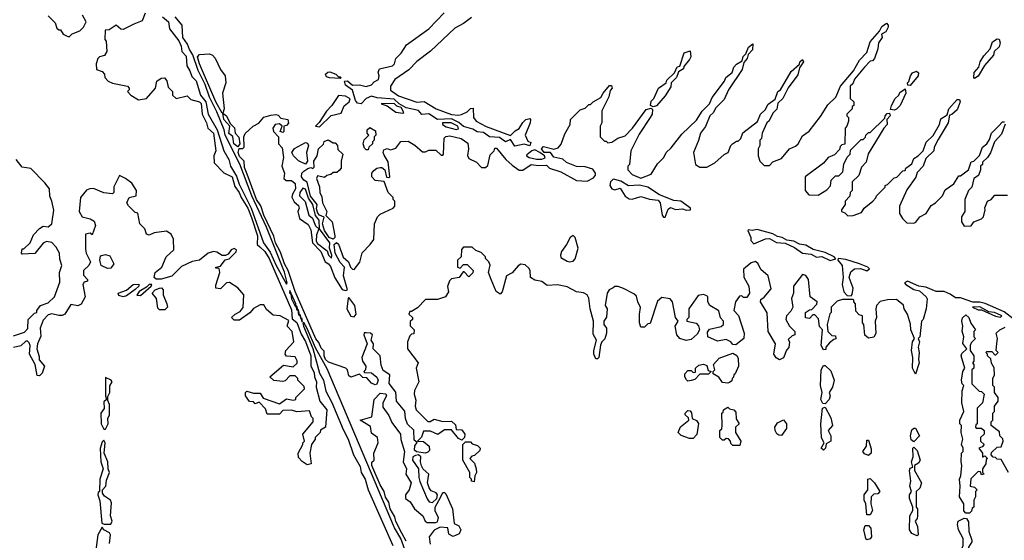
# Model space of a CAD drawing. Extents: x 2769579 to 2883812, y 684207 to 828660.
# Tile 361 of 505: x 2825010 to 2830676, y 772894 to 775888. Entities that reach past the tile are written whole.
import ezdxf

# ---------------------------------------------------------------- set-up
doc = ezdxf.new("R2010")
doc.units = 0

msp = doc.modelspace()

# ---------------------------------------------------------------- linework, layer by layer
at = {"layer": '0CON02XD'}
for points in [[(2825175, 775910), (2825215, 775870), (2825225, 775840), (2825235, 775830), (2825245, 775830), (2825260, 775805), (2825283, 775793), (2825295, 775790), (2825313, 775807), (2825356.4, 775823.6), (2825377.5, 775845), (2825392.5, 775875), (2825372.5, 775915)], [(2825732.5, 775925), (2825715, 775882.5), (2825666.7, 775863.3), (2825605, 775832.5), (2825593, 775833), (2825565, 775857.5), (2825525, 775830), (2825501.7, 775828.3), (2825500, 775775), (2825507.5, 775765), (2825512.5, 775705), (2825498.3, 775681.7), (2825470, 775675), (2825460, 775665), (2825450, 775635), (2825451.7, 775601.7), (2825485, 775590), (2825497.5, 775575), (2825500, 775555), (2825520, 775535), (2825545, 775522.5), (2825630, 775505), (2825640, 775495), (2825640, 775485), (2825630, 775475), (2825650, 775455), (2825695, 775427.5), (2825740, 775435), (2825792.5, 775495), (2825800, 775535), (2825825, 775552.5), (2825843, 775553), (2825857, 775537), (2825865, 775500), (2825890, 775475), (2825890, 775455), (2825910, 775435), (2825975, 775450), (2825995, 775430), (2826045, 775416.2), (2826055, 775406.7), (2826061.2, 775345), (2826086.2, 775295), (2826092.5, 775265), (2826125.8, 775235), (2826140, 775135), (2826127.5, 775105), (2826130, 775065), (2826185, 775007.5), (2826233.8, 774985), (2826248.8, 774928.8), (2826274, 774895), (2826285.7, 774865), (2826322.9, 774805), (2826345, 774751.2), (2826378.1, 774645), (2826376.7, 774595), (2826391.4, 774581.4), (2826422, 774555), (2826445.6, 774515), (2826575, 774220), (2826577.5, 774167.5), (2826605, 774146.7), (2826629.7, 774079.7), (2826655, 774036.7), (2826685.8, 773954.2), (2826686.7, 773895), (2826705, 773860), (2826706.2, 773835), (2826717.5, 773805), (2826716.7, 773775), (2826737.5, 773695), (2826777.5, 773645), (2826770, 773545), (2826741.7, 773528.3), (2826740, 773515), (2826710, 773485), (2826710, 773475), (2826690, 773445), (2826680, 773395), (2826687.5, 773335), (2826665, 773327.5), (2826635, 773347.5), (2826615, 773370), (2826612.5, 773395), (2826640, 773445), (2826640, 773455), (2826650, 773465), (2826640, 773505), (2826700, 773575), (2826700, 773595), (2826690, 773605), (2826678.3, 773638.3), (2826605, 773632.5), (2826575, 773642.5), (2826525, 773640), (2826505, 773620), (2826435, 773620), (2826425, 773650), (2826388.3, 773688.3), (2826365, 773680), (2826355, 773690), (2826333, 773693), (2826310, 773725), (2826310, 773745), (2826318.3, 773751.7), (2826355, 773740), (2826395, 773740)], [(2825832.5, 775905), (2825866.7, 775875), (2825873.3, 775835), (2825926.2, 775766.2), (2825939.4, 775735), (2825943.3, 775705), (2825967.5, 775677.5), (2825972.3, 775622.3), (2825990, 775595), (2826001.7, 775561.7), (2826025.7, 775535.7), (2826050.8, 775455), (2826081.4, 775415), (2826095.8, 775345), (2826147.1, 775255), (2826184.4, 775134.4), (2826214.2, 775085), (2826224.2, 775045), (2826258.9, 774988.9), (2826272.8, 774942.8), (2826342.5, 774805), (2826414.3, 774605), (2826451.1, 774551.1), (2826485.8, 774475), (2826545, 774367.5)], [(2826545, 774367.5), (2826550, 774375), (2826535, 774436.7), (2826430.8, 774695), (2826346.4, 774875), (2826277.8, 775057.8), (2826193.6, 775223.6), (2826186.9, 775255), (2826145, 775358.8), (2826102.5, 775442.5), (2826077.5, 775515), (2826036.8, 775596.8), (2826006.7, 775686.7), (2825986.7, 775716.7), (2825976.9, 775746.9), (2825950, 775785), (2825945, 775856.7), (2825904.3, 775905)], [(2827860.2, 775160.2), (2827835, 775200), (2827805, 775186), (2827771.3, 775211.3), (2827714.2, 775214.2), (2827680, 775240), (2827643.7, 775243.7), (2827617.7, 775257.7), (2827563.6, 775273.6), (2827536.7, 775296.7), (2827495, 775318), (2827415, 775314.3), (2827365, 775347.5), (2827325, 775343.1), (2827305, 775365.8), (2827235, 775381.8), (2827194.7, 775404.7), (2827165, 775430.6), (2827067.9, 775437.9), (2827035, 775448.1), (2827005, 775435.6), (2826975, 775403.8), (2826955, 775407.5), (2826942.6, 775422.6), (2826925, 775482.5), (2826885, 775512.5), (2826880, 775535), (2826896.7, 775536.7), (2826925, 775512.5), (2826965, 775514.2), (2827005, 775503.8), (2827035, 775513.8), (2827049.5, 775530.5), (2827075.6, 775545), (2827078.9, 775565), (2827073.1, 775586.9), (2827081.2, 775605), (2827155, 775622.5), (2827166.9, 775635), (2827175.6, 775665), (2827205.8, 775695), (2827236.8, 775743.2), (2827365, 775835.8), (2827453.1, 775926.9)], [(2827609.5, 775900.5), (2827563.8, 775866.2), (2827515, 775840), (2827373.7, 775706.3), (2827295, 775648), (2827250.3, 775599.7), (2827170, 775545), (2827144, 775505), (2827145, 775482.5), (2827190.5, 775450.5), (2827295, 775414.2), (2827337, 775417), (2827407.5, 775375), (2827495, 775343.3), (2827535, 775338.8), (2827552.5, 775342.5), (2827585, 775357.5), (2827605, 775377.5), (2827620, 775380), (2827622.5, 775325), (2827637.5, 775305), (2827695, 775274), (2827835, 775222.5), (2827861.2, 775248.8), (2827885, 775262.5), (2827905, 775297.5), (2827922.5, 775315), (2827945, 775320), (2827950, 775315), (2827947.5, 775295), (2827920, 775225), (2827935, 775190), (2827951.7, 775181.7), (2827945, 775163.3), (2827912.7, 775172.7), (2827860.2, 775160.2)], [(2827265, 774080), (2827255, 774070), (2827242.5, 774035), (2827242.5, 773995), (2827302.5, 773915), (2827292.5, 773885), (2827307.5, 773805), (2827282.5, 773755), (2827280, 773735), (2827290.7, 773700.7), (2827286.7, 773665), (2827292.5, 773645), (2827358.3, 773578.3), (2827371.7, 773578.3), (2827395, 773590), (2827445, 773577.5), (2827495, 773580), (2827518.3, 773558.3), (2827521.7, 773531.7), (2827555, 773530), (2827572.5, 773505), (2827570, 773485), (2827555, 773470), (2827535, 773480), (2827495, 773530), (2827455, 773530), (2827417.5, 773502.5), (2827375, 773522.5), (2827335, 773522.5), (2827322.3, 773487.7), (2827300, 773465), (2827335, 773462), (2827366.7, 773435), (2827368.3, 773411.7), (2827359.5, 773400.5), (2827345, 773396), (2827293.8, 773403.8), (2827282.4, 773412.4), (2827283.3, 773436.7), (2827297.5, 773457.5), (2827280.5, 773470.5), (2827277.8, 773527.8), (2827242.7, 773562.7), (2827231.1, 773595), (2827227.4, 773637.4), (2827178.6, 773695), (2827175.7, 773745.7), (2827135.6, 773795.6), (2827141.2, 773845), (2827101.7, 773871.7), (2827090.8, 773900.8), (2827083.8, 773955), (2827043.8, 773995), (2827046.7, 774025), (2827033.3, 774045), (2827040, 774075), (2827030, 774085), (2827005, 774087.5), (2826993.3, 774086.7), (2826990, 774075), (2827010, 774025), (2826980, 773945), (2826982.5, 773925), (2827002.5, 773895), (2827000, 773875), (2826990, 773865), (2826995, 773860), (2827035, 773857.5), (2827065, 773832.5), (2827072.5, 773815), (2827065, 773792.5), (2827055, 773787.5), (2827035, 773797.5), (2827008.3, 773828.3), (2826985, 773830), (2826965, 773850), (2826915, 773832.5), (2826905, 773840), (2826896.7, 773875), (2826887.5, 773885), (2826788.3, 773918.3), (2826770.6, 773935), (2826761.9, 773955), (2826762.5, 773982.5), (2826745, 774000), (2826731.9, 774031.9), (2826715, 774053.8), (2826595.7, 774325), (2826555.6, 774445.6), (2826533.5, 774485), (2826511.1, 774551.1), (2826482.5, 774605), (2826472.5, 774642.5), (2826414.5, 774765), (2826397.9, 774817.9), (2826373.5, 774855), (2826319.6, 774999.6), (2826305, 775037.5), (2826301.2, 775075), (2826275, 775101.2), (2826268, 775125), (2826273, 775147), (2826295, 775147.5), (2826302.5, 775155), (2826300, 775215), (2826307, 775233), (2826353.8, 775276.2), (2826385.9, 775294.1), (2826415, 775326.7), (2826455, 775340), (2826485, 775342.5), (2826498.3, 775338.3), (2826512.5, 775322.5), (2826552.5, 775315), (2826557, 775293), (2826545, 775280), (2826530, 775275), (2826530, 775245), (2826525, 775240), (2826510, 775245), (2826520, 775275), (2826505, 775290), (2826480, 775285), (2826467.5, 775265), (2826470, 775245), (2826500, 775215), (2826500, 775175), (2826521.7, 775151.7), (2826528.8, 775095), (2826518.8, 775045), (2826533.3, 775005), (2826530, 774975), (2826543.6, 774963.6), (2826575, 774962.5), (2826595.9, 774945.9), (2826597.5, 774915), (2826580, 774885), (2826577, 774867), (2826590.7, 774840.7), (2826615, 774820), (2826618.8, 774805), (2826610, 774785), (2826620, 774745), (2826670.7, 774710.7), (2826685, 774680), (2826695.7, 774605), (2826744.2, 774555), (2826767.5, 774495), (2826786.7, 774485), (2826799.7, 774469.7), (2826824.1, 774404.1), (2826867, 774337), (2826885, 774330), (2826897.5, 774335), (2826874.5, 774414.5), (2826880, 774465), (2826855, 774491.2), (2826825.6, 774545), (2826820, 774595), (2826833.8, 774606.2), (2826845, 774598), (2826872.5, 774522.5), (2826903.3, 774495), (2826913.3, 774465), (2826925, 774453.3), (2826935, 774452.5), (2826967, 774493), (2826981.7, 774548.3), (2827027.5, 774595), (2827047.5, 774625), (2827052.5, 774715), (2827070, 774755), (2827085, 774770), (2827160, 774805), (2827170, 774815), (2827170, 774845), (2827160, 774855), (2827160, 774865), (2827130, 774895), (2827108.3, 774958.3), (2827055, 774963.3), (2827036.7, 774985), (2827036.7, 775005), (2827048.3, 775021.7), (2827066.1, 775033.9), (2827085, 775037.5), (2827095, 775037.5), (2827112.5, 775025), (2827121.7, 774981.7), (2827135, 774980), (2827140, 774985), (2827131.7, 775071.7), (2827108.3, 775108.3), (2827102.5, 775125), (2827105, 775140), (2827125, 775147.5), (2827145, 775140), (2827157, 775143), (2827175, 775150), (2827203, 775187), (2827245, 775190), (2827285, 775167.5), (2827328.3, 775128.3), (2827345, 775127.5), (2827365, 775137.5), (2827405, 775137.5), (2827435, 775110), (2827445, 775110), (2827450, 775115), (2827453, 775207), (2827463, 775217), (2827485, 775220), (2827550, 775205), (2827588.3, 775178.3), (2827592.5, 775145), (2827587, 775107), (2827595, 775090), (2827638.3, 775068.3), (2827668.3, 775038.3), (2827691.7, 775038.3), (2827705, 775050), (2827718.3, 775111.7), (2827740, 775135), (2827745, 775150), (2827755, 775150), (2827807.5, 775085), (2827845, 775052.5), (2827885, 775023.3), (2827905, 775023.3), (2827954.1, 775055.9), (2827995, 775048.8), (2828041.7, 775051.7), (2828060, 775035), (2828123.9, 775013.9), (2828215, 774963.3), (2828275, 774960), (2828311.7, 774978.3), (2828324.2, 774995), (2828324.4, 775005), (2828308.8, 775028.8), (2828265, 775042.5), (2828215, 775043.1), (2828157, 775067), (2828135, 775085.7), (2828085, 775097.5), (2828065, 775123.8), (2828028.8, 775125), (2828013.9, 775146.1), (2828025, 775158.8), (2828083.3, 775143.3), (2828109.3, 775150.7), (2828127, 775173), (2828148.3, 775231.7), (2828177.5, 775285), (2828180, 775315), (2828235, 775370), (2828265, 775380), (2828285, 775400), (2828295, 775400), (2828310, 775415), (2828355, 775440), (2828367.5, 775465), (2828405, 775510), (2828415, 775510), (2828420, 775495), (2828408.3, 775481.7), (2828400, 775445), (2828360, 775365), (2828360, 775295), (2828350, 775275), (2828350, 775215), (2828375, 775190), (2828385, 775190), (2828395, 775180), (2828417, 775183), (2828453, 775207), (2828495, 775220), (2828536.4, 775263.6), (2828615, 775372.5), (2828645, 775380), (2828651.7, 775371.7), (2828650, 775345), (2828637.5, 775325), (2828575, 775230), (2828527.5, 775135), (2828520, 775055), (2828510, 775045), (2828510, 775025), (2828535, 774997.5), (2828585, 774977.5), (2828645, 775000), (2828680.7, 775059.3), (2828717.5, 775095), (2828730, 775125), (2828759.3, 775150.7), (2828820.7, 775229.3), (2828905, 775310), (2828937, 775363), (2828980, 775405), (2828995, 775440), (2829066.1, 775533.9), (2829073.9, 775556.1), (2829110, 775585), (2829120, 775615), (2829135, 775632.5), (2829168.3, 775651.7), (2829173, 775677), (2829188.3, 775691.7), (2829205, 775730), (2829230, 775750), (2829227.5, 775715), (2829201.7, 775688.3), (2829197.5, 775665), (2829178.3, 775641.7), (2829168.3, 775601.7), (2829090, 775485), (2829065, 775430), (2829015, 775380), (2829002.5, 775355), (2828982.5, 775335), (2828956.1, 775273.9), (2828927.5, 775235), (2828917, 775193), (2828887.5, 775125), (2828900, 775055), (2828925, 775040), (2828965, 775040), (2829010, 775065), (2829065, 775112.5), (2829086.4, 775123.6), (2829102.5, 775165), (2829112.5, 775175), (2829135, 775190), (2829145, 775190), (2829160, 775205), (2829171.7, 775238.3), (2829256.4, 775303.6), (2829272.5, 775345), (2829299.3, 775370.7), (2829317, 775403), (2829358.3, 775431.7), (2829372.5, 775475), (2829387.5, 775485), (2829449.3, 775590.7), (2829498.3, 775631.7), (2829500, 775645), (2829515, 775660), (2829520, 775645), (2829498.3, 775611.7), (2829488.3, 775571.7), (2829433, 775497), (2829402.5, 775435), (2829372.5, 775407.5), (2829367, 775373), (2829345, 775350), (2829323.6, 775306.4), (2829310, 775295), (2829282.5, 775235), (2829280, 775205), (2829270, 775195), (2829270, 775165), (2829260, 775145), (2829260, 775105), (2829270, 775075), (2829295, 775050), (2829325, 775050), (2829345, 775070), (2829395, 775090), (2829440, 775145), (2829475, 775160), (2829490, 775175), (2829515, 775220), (2829553, 775247), (2829618.3, 775331.7), (2829660.7, 775399.3), (2829706.4, 775443.6), (2829733.9, 775506.1), (2829807.5, 775595), (2829842.5, 775655), (2829885, 775700), (2829905, 775760), (2829958.3, 775821.7), (2829970.7, 775849.3), (2829997.5, 775867.5), (2830007.5, 775857.5), (2830007.5, 775845), (2829995, 775817.5), (2829970, 775805), (2829972.5, 775785), (2829952.5, 775755), (2829949.3, 775720.7), (2829930, 775665), (2829918.3, 775651.7), (2829905, 775650), (2829872.5, 775615), (2829813.6, 775546.4), (2829805, 775520), (2829790, 775505), (2829790, 775435), (2829810, 775415), (2829810, 775395), (2829801.7, 775388.3), (2829800, 775375), (2829770, 775345), (2829770, 775335), (2829780, 775325), (2829780, 775305), (2829770, 775275), (2829760, 775265), (2829758.3, 775171.7), (2829741.7, 775168.3), (2829731.7, 775158.3), (2829728.3, 775141.7), (2829698.3, 775111.7), (2829663.6, 775096.4), (2829636.4, 775063.6), (2829530, 774985), (2829530, 774905), (2829551.7, 774881.7), (2829605, 774880), (2829655, 774910), (2829677, 774933), (2829680, 774965), (2829705, 774990), (2829725, 774990), (2829747, 775013), (2829753, 775057), (2829771.7, 775098.3), (2829790, 775115), (2829791.7, 775138.3), (2829851.7, 775198.3), (2829865, 775200), (2829878.3, 775211.7), (2829880, 775225), (2829895, 775240), (2829905, 775240), (2829988.3, 775321.7), (2829990, 775335), (2830001.7, 775348.3), (2830015, 775350), (2830020, 775335), (2830000, 775315), (2830002.5, 775285), (2829982.5, 775265), (2829893, 775117), (2829881.7, 775068.3), (2829855, 775040), (2829838.3, 774991.7), (2829800, 774955), (2829800, 774905), (2829790, 774895), (2829787, 774873), (2829760, 774845), (2829760, 774825), (2829740, 774795), (2829740, 774785), (2829758.3, 774778.3), (2829775, 774760), (2829807, 774763), (2829855, 774780), (2829870, 774805), (2829920, 774845)], [(2830505, 775550), (2830500, 775555), (2830503.3, 775585), (2830530, 775615), (2830537.5, 775645), (2830559.3, 775680.7), (2830595, 775720), (2830608.8, 775761.2), (2830635, 775777.5), (2830646.7, 775776.7), (2830653.3, 775755), (2830647.5, 775732.5), (2830617.5, 775705), (2830613.3, 775685), (2830562.5, 775625), (2830526.4, 775563.6), (2830505, 775550)], [(2826180, 775350), (2826175, 775350), (2826138.6, 775415), (2826044.6, 775634.6), (2826033.1, 775675), (2826045, 775688.8), (2826101.7, 775691.7), (2826120, 775685), (2826135, 775667.5), (2826165, 775602.5), (2826193.3, 775565), (2826197.5, 775525), (2826177.5, 775465), (2826186.1, 775376.1), (2826180, 775350)], [(2828655, 775387.5), (2828640, 775395), (2828645, 775420), (2828660, 775435), (2828686.4, 775493.6), (2828730, 775525), (2828735, 775540), (2828778.3, 775581.7), (2828793.6, 775616.4), (2828808.3, 775621.7), (2828835, 775697.5), (2828868.3, 775708.3), (2828872.5, 775675), (2828865, 775660), (2828831.7, 775618.3), (2828830, 775605), (2828801.7, 775588.3), (2828790, 775555), (2828760, 775525), (2828757, 775503), (2828725, 775450), (2828675, 775392.5), (2828655, 775387.5)], [(2826855, 775550), (2826793, 775553), (2826775, 775560), (2826770, 775575), (2826783, 775587), (2826795, 775587.5), (2826830, 775575), (2826845, 775560), (2826855, 775560), (2826860, 775555), (2826855, 775550)], [(2830135, 775510), (2830121.7, 775511.7), (2830120, 775525), (2830127.5, 775532.5), (2830136.7, 775565), (2830147, 775583), (2830171.7, 775591.7), (2830181.7, 775581.7), (2830180, 775565), (2830135, 775510)], [(2830045, 775367.5), (2830021.7, 775371.7), (2830026.7, 775395), (2830047.5, 775435), (2830070, 775455), (2830075, 775470), (2830105, 775490), (2830110, 775465), (2830077.5, 775395), (2830055, 775373.3), (2830045, 775367.5)], [(2826735, 775272.5), (2826802.2, 775337.8), (2826859.5, 775350.5), (2826877.9, 775392.1), (2826906.7, 775415), (2826912.5, 775432.5), (2826885, 775448), (2826845, 775452.5), (2826806.1, 775393.9), (2826775, 775362.5), (2826733.6, 775296.4), (2826712.5, 775275), (2826735, 775272.5)], [(2829920, 774845), (2829937, 774863), (2829940, 774875), (2829990, 774925), (2829990, 774935), (2830005, 774940), (2830041.7, 774978.3), (2830058.3, 774981.7), (2830091.7, 775018.3), (2830105, 775020), (2830110, 775035), (2830145, 775060), (2830155, 775090), (2830180, 775105), (2830210, 775135), (2830226.2, 775183.8), (2830267, 775223), (2830302.5, 775285), (2830311.7, 775318.3), (2830348.3, 775341.7), (2830357.5, 775375), (2830405, 775430), (2830418.3, 775428.3), (2830422.5, 775415), (2830405, 775370), (2830375, 775342.5), (2830361.7, 775338.3), (2830353.8, 775295), (2830295, 775200), (2830272.5, 775155), (2830270, 775135), (2830225, 775090), (2830210, 775045), (2830175, 775010), (2830167, 774983), (2830115, 774910), (2830072.5, 774815), (2830073, 774773), (2830090, 774745), (2830115, 774720), (2830155, 774717.5), (2830166.4, 774723.6), (2830190, 774755), (2830226.4, 774773.6), (2830255, 774820), (2830280, 774835), (2830320, 774875), (2830335, 774910), (2830386.4, 774943.6), (2830415, 774990), (2830425, 774990), (2830470, 775025), (2830485, 775070), (2830500, 775075), (2830533, 775107), (2830550, 775155), (2830576.4, 775173.6), (2830591.7, 775198.3), (2830602.5, 775235), (2830642.5, 775275), (2830665, 775300), (2830678.3, 775301.7)], [(2827215, 775350), (2827220, 775355), (2827205, 775383.8), (2827181.5, 775391.5), (2827165, 775406.9), (2827090, 775405), (2827125, 775392.5), (2827175, 775356.7), (2827215, 775350)], [(2826265, 775157.5), (2826242.9, 775175), (2826237, 775217), (2826213.7, 775233.7), (2826220, 775275), (2826185, 775313.3), (2826180, 775350), (2826200, 775335), (2826221.7, 775291.7), (2826246.1, 775266.1), (2826250, 775235), (2826271.7, 775211.7), (2826277.5, 775175), (2826265, 775157.5)], [(2827015, 775140), (2827005, 775140), (2826995, 775150), (2826987.5, 775175), (2826993, 775197), (2827020, 775225), (2827010, 775235), (2827010, 775255), (2827025, 775267.5), (2827058.3, 775248.3), (2827060, 775225), (2827050, 775215), (2827050, 775195), (2827040, 775185), (2827040, 775175), (2827020, 775155), (2827015, 775140)], [(2827523, 775257), (2827535, 775260), (2827531.2, 775275), (2827492.5, 775295), (2827443.8, 775295), (2827442.5, 775285), (2827465, 775272), (2827523, 775257)], [(2830681.7, 775288.3), (2830660.7, 775229.3), (2830620, 775185), (2830597, 775123), (2830580, 775095), (2830551.7, 775068.3), (2830550, 775055), (2830540, 775045), (2830540, 775025), (2830528.3, 774991.7), (2830500, 774975), (2830490, 774925), (2830470, 774905), (2830450, 774855), (2830450, 774785), (2830430, 774755), (2830430, 774725), (2830445, 774700), (2830485, 774702.5), (2830500, 774725), (2830545, 774742.5), (2830556.4, 774753.6), (2830566.7, 774795), (2830563.6, 774806.4), (2830580, 774845), (2830600, 774855), (2830621.7, 774878.3), (2830695, 774880)], [(2826655, 775057.5), (2826615, 775077.1), (2826585.3, 775105.3), (2826576.7, 775125), (2826592.2, 775147.8), (2826655, 775181.9), (2826667.3, 775177.3), (2826672.5, 775165), (2826660, 775125), (2826667.5, 775075), (2826655, 775057.5)], [(2826815, 774626), (2826791.9, 774635), (2826765, 774675.8), (2826753.1, 774715), (2826762.5, 774752.5), (2826735, 774764.5), (2826725.5, 774775), (2826718.9, 774801.1), (2826722.5, 774825), (2826683.4, 774873.4), (2826664.2, 774954.2), (2826645, 774966), (2826632.5, 774985), (2826634, 775005), (2826645, 775016.7), (2826668.3, 775031.7), (2826685, 775037.5), (2826696.7, 775033.3), (2826705, 775040), (2826702.5, 775075), (2826722.5, 775105), (2826730, 775145), (2826758.3, 775171.7), (2826761.7, 775188.3), (2826785, 775197.5), (2826815, 775180), (2826825, 775180), (2826840, 775165), (2826841.7, 775141.7), (2826870, 775115), (2826860, 775075), (2826860, 775035), (2826848.3, 775021.7), (2826835, 775010), (2826815, 775010), (2826801.7, 774998.3), (2826778.3, 774991.7), (2826765, 774980), (2826725, 774990), (2826717.5, 774975), (2826736.4, 774926.4), (2826737.5, 774895), (2826750, 774870), (2826752.5, 774835), (2826777.5, 774785), (2826773, 774763), (2826808.8, 774725), (2826824.3, 774645), (2826824, 774635), (2826815, 774626)], [(2828015, 775086), (2828035, 775093.8), (2828030, 775105), (2828004, 775125), (2827975, 775139.4), (2827956.7, 775135), (2827928.3, 775111.7), (2827927.5, 775105), (2827942.5, 775095), (2827985, 775086), (2828015, 775086)], [(2824975, 774070), (2825038.3, 774091.7), (2825057, 774113), (2825060, 774165), (2825095, 774200), (2825110, 774205), (2825110, 774215), (2825130, 774245), (2825175, 774260), (2825210, 774295), (2825241.7, 774378.3), (2825240, 774435), (2825253.3, 774475), (2825240.7, 774510.7), (2825240, 774545), (2825220.7, 774580.7), (2825196.2, 774606.2), (2825165, 774612.5), (2825145, 774602.5), (2825097, 774543), (2825025, 774540), (2825020, 774545), (2825025, 774570), (2825035, 774570), (2825070, 774605), (2825089.3, 774650.7), (2825125, 774687.5), (2825145, 774700), (2825175, 774697.5), (2825196.2, 774715), (2825206.4, 774793.6), (2825196.2, 774845), (2825183.6, 774873.6), (2825181.2, 774915), (2825155, 774950), (2825075, 775032.5), (2825025, 775040), (2824990, 775085)], [(2826395, 773740), (2826411.7, 773711.7), (2826505, 773680), (2826545, 773707.5), (2826585, 773700), (2826600, 773705), (2826600, 773715), (2826650, 773765), (2826648.3, 773778.3), (2826610, 773815), (2826610, 773825), (2826595, 773840), (2826565, 773840), (2826538.3, 773811.7), (2826525, 773807.5), (2826473, 773813), (2826450, 773835), (2826528.3, 773901.7), (2826585, 773892.5), (2826607, 773913), (2826607, 773927), (2826595, 773950), (2826545, 773952.5), (2826537.5, 773965), (2826542.5, 773985), (2826587.5, 774035), (2826577.5, 774095), (2826550, 774125), (2826558.3, 774158.3), (2826510, 774185), (2826469.3, 774189.3), (2826430.7, 774220.7), (2826415, 774247.5), (2826395, 774247.5), (2826355, 774227.5), (2826335, 774202.5), (2826275, 774160), (2826245, 774160), (2826230, 774175), (2826250, 774195), (2826279.3, 774210.7), (2826297, 774233), (2826300, 774305), (2826266.4, 774346.4), (2826217, 774377), (2826200, 774375), (2826165, 774340), (2826140, 774345), (2826138.3, 774361.7), (2826162.5, 774435), (2826158.3, 774458.3), (2826140, 774460), (2826140, 774465), (2826165, 774470), (2826193.3, 774506.7), (2826216.1, 774513.9), (2826256.4, 774553.6), (2826257.5, 774565), (2826245, 774573.3), (2826227.5, 774565), (2826209.3, 774540.7), (2826195, 774532.5), (2826175, 774532.5), (2826145, 774551.2), (2826125.9, 774555.9), (2826095, 774546), (2826045, 774506), (2826002.7, 774497.3), (2825941.3, 774468.7), (2825906.5, 774433.5), (2825885, 774413.8), (2825825, 774396.2), (2825795, 774396.7), (2825783.3, 774405), (2825790, 774435), (2825827.5, 774465), (2825852.5, 774525), (2825896.7, 774565), (2825896.4, 774626.4), (2825882.5, 774655), (2825855, 774672.5), (2825785, 774662.5), (2825755, 774650), (2825740, 774655), (2825730, 774685), (2825702.5, 774715), (2825690, 774775), (2825675, 774780), (2825637, 774817), (2825627.5, 774835), (2825640, 774865), (2825680, 774875), (2825682.5, 774905), (2825655, 774947.5), (2825620, 774975), (2825585, 774992.5), (2825553, 774927), (2825552.5, 774895), (2825545, 774887.5), (2825495, 774892.5), (2825435, 774917.5), (2825413.6, 774916.4), (2825395, 774907.5), (2825360, 774865), (2825353.3, 774785), (2825370, 774755), (2825415, 774743.3), (2825439.3, 774729.3), (2825447.5, 774705), (2825428.3, 774651.7), (2825415, 774660), (2825390, 774655), (2825388.3, 774568.3), (2825392.5, 774545), (2825417.5, 774495), (2825407.5, 774475), (2825377.5, 774445), (2825378.3, 774418.3), (2825400, 774395), (2825400, 774385), (2825381.7, 774378.3), (2825373.3, 774365), (2825386.4, 774293.6), (2825365, 774252.5), (2825345, 774242.5), (2825305, 774250), (2825270, 774195), (2825255, 774187.5), (2825235, 774187.5), (2825195, 774197.5), (2825175, 774190), (2825145, 774160), (2825127.5, 774115), (2825131.7, 774068.3), (2825112.5, 774025), (2825110, 773995), (2825121.7, 773951.7), (2825123, 773933), (2825152.5, 773895), (2825140, 773855), (2825125, 773840), (2825111.7, 773841.7), (2825100, 773905), (2825067.5, 773965), (2825070, 774015), (2825065, 774030), (2825055, 774040), (2825045, 774040), (2825017, 774013), (2824975, 774002.5)], [(2826805, 774517.5), (2826806.9, 774535), (2826793.8, 774573.8), (2826795.7, 774605), (2826736.1, 774686.1), (2826734, 774735), (2826712.9, 774762.9), (2826697.8, 774825), (2826672, 774862), (2826655, 774913.8), (2826640, 774920), (2826622.5, 774895), (2826621.2, 774875), (2826652.7, 774842.7), (2826673.8, 774765), (2826696, 774746), (2826713.4, 774703.4), (2826732.5, 774685), (2826718.6, 774651.4), (2826715.6, 774615), (2826725, 774600.6), (2826779.2, 774559.2), (2826786.7, 774535), (2826805, 774517.5)], [(2828725, 774752.5), (2828741.7, 774798.3), (2828755, 774807.5), (2828785, 774796.7), (2828825, 774800), (2828846.4, 774793.6), (2828870, 774795), (2828870, 774805), (2828815, 774843.8), (2828775, 774848.6), (2828691.4, 774881.4), (2828625.7, 774925.7), (2828577.1, 774937.1), (2828512.9, 774932.9), (2828469.5, 774959.5), (2828435, 774970), (2828425, 774971.2), (2828410, 774955), (2828406.7, 774935), (2828417.5, 774915), (2828435, 774910), (2828465, 774920), (2828493.6, 774873.6), (2828518.3, 774858.3), (2828535, 774856.7), (2828585, 774870.8), (2828635, 774856), (2828685, 774850), (2828696.2, 774835), (2828707.5, 774765), (2828715, 774752.5), (2828725, 774752.5)], [(2828175, 774496), (2828195, 774500), (2828207.7, 774512.3), (2828223.3, 774575), (2828207.5, 774635), (2828195, 774646.7), (2828177.5, 774635), (2828157.5, 774595), (2828127.5, 774555), (2828122.5, 774535), (2828125, 774520), (2828160, 774500), (2828175, 774496)], [(2829675, 774504), (2829707.5, 774512.5), (2829696.7, 774525), (2829645, 774549.2), (2829576.8, 774566.8), (2829535, 774590.8), (2829496.8, 774596.8), (2829465, 774613.8), (2829425, 774620), (2829397.5, 774635), (2829370.6, 774640.6), (2829345, 774657.5), (2829255, 774682), (2829225, 774676.7), (2829205, 774680), (2829200, 774675), (2829217.5, 774635), (2829218.3, 774618.3), (2829235, 774600), (2829302.5, 774627.5), (2829325, 774630), (2829365, 774606.7), (2829415, 774603.3), (2829468.3, 774578.3), (2829515, 774546.2), (2829565, 774540), (2829595, 774523.3), (2829626.1, 774526.1), (2829675, 774504)], [(2830735, 774161.4), (2830675, 774207.8), (2830565.5, 774255.5), (2830535, 774263.3), (2830495, 774262.9), (2830425, 774288.9), (2830395, 774287.8), (2830365, 774310), (2830330, 774325), (2830285, 774324.4), (2830225, 774349.2), (2830185, 774355.8), (2830120, 774385), (2830102.5, 774375), (2830110, 774365), (2830155, 774337.5), (2830188.3, 774328.3), (2830227.5, 774295), (2830233, 774283), (2830227.5, 774225), (2830210, 774165), (2830200, 774155), (2830190, 774065), (2830180, 774055), (2830187.5, 774035), (2830180, 774005), (2830186.2, 773975), (2830182.5, 773935), (2830186.7, 773915), (2830165, 773850), (2830147.5, 773885), (2830150, 773945), (2830142.5, 773985), (2830147.5, 774035), (2830160, 774055), (2830137.5, 774105), (2830137, 774137), (2830120, 774195), (2830100, 774225), (2830097, 774247), (2830055, 774280), (2830005, 774277.5), (2829961.7, 774268.3), (2829940, 774245), (2829937.5, 774225), (2829940, 774175), (2829932.5, 774155), (2829937, 774083), (2829925, 774062.5), (2829895, 774056.7), (2829873.6, 774073.6), (2829867.5, 774135), (2829860, 774145), (2829860, 774185), (2829841.7, 774191.7), (2829821.7, 774211.7), (2829820, 774255), (2829810, 774265), (2829810, 774275), (2829805, 774280), (2829745, 774280), (2829715, 774270), (2829680, 774235), (2829680, 774205), (2829673, 774197), (2829657.5, 774135), (2829660, 774095), (2829683, 774073), (2829705, 774070), (2829707, 774053), (2829695, 774050), (2829670.7, 774029.3), (2829650, 774005), (2829648.3, 773991.7), (2829635, 773990), (2829622.5, 774015), (2829630, 774105), (2829613, 774123), (2829607, 774167), (2829585, 774190), (2829575, 774190), (2829555, 774170), (2829533, 774173), (2829532.5, 774205), (2829555, 774220), (2829568.3, 774221.7), (2829598.3, 774251.7), (2829600, 774265), (2829560, 774295), (2829550, 774395), (2829535, 774417.5), (2829515, 774422.5), (2829463.3, 774355), (2829462.5, 774315), (2829452.5, 774285), (2829460, 774235), (2829448.8, 774211.2), (2829423.3, 774185), (2829420, 774165), (2829440, 774125), (2829470, 774095), (2829470, 774075), (2829455, 774070), (2829431.7, 774048.3), (2829440, 774035), (2829437, 774003), (2829423, 773987), (2829406.4, 773943.6), (2829383, 773933), (2829363.6, 773943.6), (2829350, 773965), (2829360, 774025), (2829317.5, 774095), (2829311.7, 774201.7), (2829272.5, 774265), (2829275, 774280), (2829295, 774292.5), (2829335, 774340), (2829316.7, 774415), (2829275, 774452.5), (2829260, 774485), (2829245, 774496.7), (2829219.3, 774490.7), (2829176.4, 774453.6), (2829178.3, 774408.3), (2829206.4, 774356.4), (2829210, 774315), (2829195, 774290), (2829175, 774290), (2829165, 774300), (2829151.7, 774298.3), (2829130, 774265), (2829120, 774215), (2829146.2, 774186.2), (2829180, 774085), (2829177.5, 774055), (2829131.7, 774018.3), (2829115, 774020), (2829102.5, 774035), (2829075, 774050), (2829025, 774040), (2828970, 774065), (2828968.3, 774091.7), (2828980.7, 774109.3), (2829047, 774123), (2829060, 774135), (2829060, 774155), (2829043, 774173), (2829033, 774213), (2828982.5, 774245), (2828970, 774265), (2828970, 774295), (2828965, 774300), (2828945, 774307.5), (2828915, 774302.5), (2828860, 774225), (2828860, 774175), (2828850, 774165), (2828850, 774155), (2828902.5, 774142.5), (2828917, 774127), (2828922.5, 774105), (2828909.3, 774080.7), (2828875, 774050), (2828845, 774043.3), (2828810, 774055), (2828792.5, 774075), (2828782.5, 774125), (2828800, 774155), (2828783.3, 774175), (2828766.7, 774265), (2828753.6, 774283.6), (2828705, 774290), (2828680.7, 774269.3), (2828638.3, 774141.7), (2828625, 774140), (2828605, 774120), (2828585, 774120), (2828577.5, 774145), (2828576.2, 774195), (2828583, 774233), (2828566.7, 774265), (2828558.8, 774298.8), (2828545, 774312.5), (2828485, 774343.3), (2828453.6, 774353.6), (2828435, 774353.3), (2828425, 774346.7), (2828402.5, 774335), (2828390, 774315), (2828380, 774245), (2828390, 774225), (2828387, 774177), (2828372.5, 774155), (2828372.5, 774135), (2828387.5, 774115), (2828387.5, 774085), (2828377, 774053), (2828360, 774035), (2828353, 774017), (2828343.6, 773946.4), (2828335, 773937.5), (2828325, 773937.5), (2828313.3, 773965), (2828313.3, 773985), (2828330, 774045), (2828310.7, 774080.7), (2828312.5, 774155), (2828292.5, 774225), (2828286.4, 774286.4), (2828276.4, 774306.4), (2828255, 774317.5), (2828215, 774322.5), (2828161.7, 774351.7), (2828105, 774362.5), (2828045, 774360), (2828015, 774382.5), (2827975, 774390), (2827950, 774405), (2827947.5, 774445), (2827939.5, 774459.5), (2827918.6, 774478.6), (2827895, 774482.5), (2827877.9, 774472.1), (2827845, 774432.5), (2827812.5, 774415), (2827787, 774323), (2827775, 774310), (2827752.5, 774325), (2827722.5, 774395), (2827707.5, 774435), (2827717, 774477), (2827710, 774495), (2827690, 774515), (2827690, 774525), (2827665, 774550), (2827635, 774560), (2827615, 774580), (2827565, 774580), (2827553, 774567), (2827550, 774525), (2827530, 774505), (2827530, 774465), (2827545, 774460), (2827565, 774480), (2827585, 774480), (2827620, 774445), (2827618.3, 774431.7), (2827595, 774410), (2827568.3, 774438.3), (2827561.7, 774438.3), (2827540, 774405), (2827495, 774397.5), (2827483.9, 774386.1), (2827473, 774353), (2827477, 774323), (2827460, 774295), (2827415, 774280), (2827345, 774280), (2827299.3, 774230.7), (2827265, 774210), (2827255, 774210), (2827250, 774195), (2827270, 774175), (2827270, 774165), (2827258.3, 774151.7), (2827258.3, 774128.3), (2827280, 774105), (2827278.3, 774081.7), (2827265, 774080)], [(2825515, 774457.5), (2825480, 774475), (2825472.5, 774505), (2825475, 774530), (2825505, 774537.5), (2825529.3, 774529.3), (2825552.5, 774485), (2825535, 774460), (2825515, 774457.5)], [(2829795, 774300), (2829801.7, 774308.3), (2829806.2, 774345), (2829783.3, 774405), (2829792.7, 774437.3), (2829815, 774456.2), (2829848.3, 774458.3), (2829885, 774443.3), (2829900, 774455), (2829890, 774465), (2829842.5, 774485), (2829765, 774508.6), (2829720, 774515), (2829717.5, 774505), (2829743.3, 774475), (2829748.8, 774405), (2829742.5, 774365), (2829753.6, 774323.6), (2829771.7, 774301.7), (2829795, 774300)], [(2825605, 774294.4), (2825581.4, 774301.4), (2825577.5, 774315), (2825625, 774333.3), (2825664.1, 774365.9), (2825696.7, 774366.7), (2825696.2, 774355), (2825675, 774336.2), (2825625, 774300), (2825605, 774294.4)], [(2825705, 774302), (2825767.5, 774355), (2825770, 774365), (2825755, 774366.2), (2825740.7, 774349.3), (2825698.8, 774325), (2825683.6, 774303.6), (2825705, 774302)], [(2825845, 774220), (2825815, 774220), (2825805, 774230), (2825797.5, 774285), (2825773.3, 774315), (2825790, 774335), (2825815, 774344), (2825825.8, 774345.8), (2825836.2, 774335), (2825836.7, 774305), (2825857.5, 774255), (2825860, 774235), (2825845, 774220)], [(2826635, 774150), (2826635, 774170), (2826630, 774170), (2826625, 774190), (2826620, 774190), (2826615, 774220), (2826610, 774220), (2826605, 774240), (2826600, 774240), (2826600, 774255), (2826565, 774330), (2826563.3, 774316.7), (2826570, 774310), (2826575, 774282.5), (2826595, 774240), (2826600, 774240), (2826605, 774220), (2826610, 774220), (2826615, 774190), (2826620, 774190), (2826635, 774150)], [(2826935, 774180), (2826947.5, 774195), (2826938, 774245), (2826905, 774290), (2826900, 774285), (2826893.3, 774225), (2826915, 774182.5), (2826935, 774180)], [(2830475, 773050), (2830455, 773050), (2830443, 773063), (2830442.5, 773105), (2830418.8, 773145), (2830422.5, 773205), (2830417.5, 773245), (2830426.7, 773265), (2830432.5, 773325), (2830427.5, 773345), (2830430, 773395), (2830440, 773405), (2830440, 773425), (2830430, 773445), (2830437.5, 773475), (2830427.5, 773515), (2830430, 773555), (2830420, 773565), (2830420, 773585), (2830443.3, 773635), (2830432.5, 773685), (2830433, 773753), (2830442.5, 773785), (2830433.8, 773793.8), (2830430, 773815), (2830437.5, 773865), (2830450, 773885), (2830428.8, 773955), (2830431.7, 773968.3), (2830460, 773995), (2830437, 774027), (2830442.5, 774065), (2830433, 774097), (2830437.5, 774125), (2830432.5, 774155), (2830436.4, 774173.6), (2830455, 774190), (2830472.5, 774175), (2830483, 774143), (2830510, 774105), (2830500, 774095), (2830500, 774065), (2830510, 774055), (2830485, 774030), (2830480, 774015), (2830480, 773985), (2830500, 773955), (2830500, 773925), (2830492.5, 773915), (2830500, 773905), (2830500, 773885), (2830490, 773875), (2830490, 773795), (2830531.7, 773751.7), (2830545, 773750), (2830560, 773735), (2830550, 773685), (2830520, 773655), (2830520, 773565), (2830511.7, 773558.3), (2830510, 773545), (2830515, 773540), (2830545, 773540), (2830560, 773525), (2830560, 773505), (2830540, 773485), (2830540, 773465), (2830560, 773445), (2830548.3, 773431.7), (2830530, 773425), (2830550, 773395), (2830551.7, 773371.7), (2830565, 773380), (2830580, 773365), (2830571.7, 773358.3), (2830570, 773335), (2830550, 773305), (2830550, 773285), (2830560, 773275), (2830545, 773270), (2830538.3, 773288.3), (2830525, 773290), (2830483, 773247), (2830480, 773205), (2830505, 773200), (2830520, 773185), (2830510, 773175), (2830510, 773145), (2830500, 773125), (2830500, 773085), (2830491.7, 773078.3), (2830488.3, 773061.7), (2830475, 773050)], [(2830655, 774177.5), (2830662.5, 774185), (2830655, 774188.8), (2830620, 774205), (2830587.5, 774207.5), (2830535, 774236), (2830492.5, 774235), (2830525, 774220), (2830545, 774220), (2830625, 774182.5), (2830655, 774177.5)], [(2827260.5, 772745), (2827203.1, 772905), (2827166.9, 772966.9), (2826779.8, 773879.8), (2826712, 774002), (2826665, 774112.5), (2826645, 774147.5), (2826640, 774145), (2826644, 774125), (2826698, 773998), (2826735.8, 773855), (2826758.6, 773815), (2826771.2, 773751.2), (2826807.2, 773687.2), (2826871.3, 773531.3), (2826900.6, 773475), (2826931.2, 773385), (2826968.7, 773318.7), (2826976, 773285), (2826997.5, 773245), (2827015.8, 773185), (2827157.1, 772865)], [(2830700, 773285), (2830658.3, 773358.3), (2830635, 773360), (2830625, 773370), (2830611.7, 773371.7), (2830600, 773385), (2830601.7, 773398.3), (2830635, 773430), (2830658.3, 773431.7), (2830670, 773465), (2830667, 773477), (2830650, 773495), (2830648.3, 773518.3), (2830600, 773555), (2830600, 773575), (2830610, 773585), (2830610, 773625), (2830620, 773635), (2830620, 773665), (2830640, 773695), (2830640, 773715), (2830620, 773745), (2830620, 773775), (2830610, 773785), (2830610, 773825), (2830620, 773845), (2830617, 773887), (2830603, 773913), (2830598.3, 773938.3), (2830580, 773955), (2830580, 773965), (2830570, 773975), (2830575, 773980), (2830605, 773980), (2830621.7, 773961.7), (2830628.3, 773961.7), (2830640, 773975), (2830630, 773985), (2830633, 774027), (2830637.5, 774055), (2830630, 774085), (2830650, 774105), (2830680.7, 774119.3)], [(2829085, 773797.5), (2829055, 773802.5), (2829033, 773833), (2829001.7, 773851.7), (2829000, 773865), (2829010, 773875), (2829002.5, 773905), (2829035, 773942.5), (2829115, 773970), (2829136.4, 773956.4), (2829145, 773940), (2829147.5, 773895), (2829128.3, 773851.7), (2829120, 773845), (2829118.3, 773831.7), (2829110, 773825), (2829108.3, 773811.7), (2829095, 773802.5), (2829085, 773797.5)], [(2828855, 773810), (2828847, 773817), (2828837.5, 773835), (2828838.3, 773851.7), (2828855, 773870), (2828875, 773870), (2828885, 773860), (2828898.3, 773861.7), (2828900, 773885), (2828918.3, 773901.7), (2828945, 773907.5), (2828965, 773900), (2828971.7, 773871.7), (2828990, 773865), (2828975, 773850), (2828925, 773850), (2828895, 773820), (2828875, 773812.5), (2828855, 773810)], [(2829645, 773680), (2829631.7, 773681.7), (2829620, 773705), (2829627.5, 773745), (2829618.8, 773785), (2829622.5, 773875), (2829635, 773900), (2829645, 773900), (2829678.3, 773868.3), (2829696.7, 773815), (2829686.7, 773775), (2829667.5, 773745), (2829673.3, 773725), (2829668.8, 773705), (2829645, 773680)], [(2825505, 773532.5), (2825520, 773565), (2825516.7, 773595), (2825527.5, 773615), (2825527.5, 773675), (2825518.3, 773698.3), (2825518.3, 773721.7), (2825530, 773745), (2825528.3, 773781.7), (2825542.5, 773805), (2825536.1, 773816.1), (2825505, 773830), (2825503.3, 773725), (2825510, 773705), (2825495, 773690), (2825497, 773653), (2825477.5, 773625), (2825478.8, 773565), (2825495, 773532.5), (2825505, 773532.5)], [(2827235, 772890), (2827209.2, 772935), (2827175, 773003.3), (2827169.1, 773029.1), (2827142.9, 773075), (2827134.3, 773114.3), (2827115, 773143.3), (2827108, 773175), (2827085, 773213.3), (2827036, 773325), (2827036.4, 773343.6), (2827050, 773355), (2827047.5, 773395), (2827073.3, 773455), (2827070, 773485), (2827035, 773510), (2827029.3, 773549.3), (2826970, 773585), (2827036.4, 773603.6), (2827050, 773705), (2827085, 773740), (2827116.4, 773736.4), (2827121.2, 773725), (2827100, 773685), (2827100.7, 773660.7), (2827135, 773612.5), (2827151.4, 773571.4), (2827202, 773505), (2827203.9, 773473.9), (2827223.8, 773405), (2827217.5, 773345), (2827236.7, 773305), (2827232.5, 773275), (2827262.5, 773225), (2827252.5, 773185), (2827230, 773155), (2827230, 773135), (2827256.4, 773116.4), (2827282.5, 773075), (2827330, 773035), (2827343.6, 773003.6), (2827355, 772997.5), (2827405, 772997.5), (2827415, 773000), (2827420, 773025), (2827401.7, 773061.7), (2827401.9, 773085), (2827433.6, 773145), (2827445, 773170), (2827455, 773170), (2827462.3, 773162.3), (2827500, 773075), (2827511.2, 772991.2), (2827537, 772977), (2827548, 772955), (2827538.7, 772931.3), (2827505, 772915.7), (2827480.3, 772930.3), (2827475, 772966.7), (2827430.7, 772969.3), (2827395, 772952.5), (2827367.5, 772915), (2827373, 772873)], [(2828885, 773480), (2828865, 773480), (2828816.4, 773496.4), (2828800, 773515), (2828812.5, 773547.5), (2828860, 773585), (2828858.3, 773598.3), (2828840, 773615), (2828840, 773625), (2828855, 773640), (2828868.3, 773638.3), (2828877, 773627), (2828880, 773595), (2828905, 773582.5), (2828916.4, 773566.4), (2828907, 773503), (2828885, 773480)], [(2829155, 773440), (2829115, 773440), (2829101.7, 773451.7), (2829100, 773465), (2829088.3, 773478.3), (2829075, 773480), (2829065, 773470), (2829055, 773470), (2829040, 773485), (2829040, 773525), (2829050, 773535), (2829052.5, 773555), (2829050, 773625), (2829058.3, 773631.7), (2829060, 773645), (2829085, 773660), (2829095, 773650), (2829120, 773645), (2829131.7, 773631.7), (2829132.5, 773592.5), (2829150, 773565), (2829130, 773545), (2829130, 773515), (2829160, 773465), (2829155, 773440)], [(2829635, 773412.5), (2829622.5, 773425), (2829640, 773455), (2829623.9, 773483.9), (2829620, 773565), (2829630, 773655), (2829645, 773660), (2829677.7, 773597.7), (2829687.5, 773555), (2829662.5, 773525), (2829678.8, 773495), (2829677.5, 773465), (2829651.7, 773448.3), (2829647.5, 773425), (2829635, 773412.5)], [(2829395, 773497.5), (2829378.3, 773498.3), (2829367, 773507), (2829357.5, 773525), (2829356.7, 773545), (2829370.5, 773569.5), (2829405, 773587.5), (2829422.5, 773565), (2829423, 773537), (2829395, 773497.5)], [(2830155, 773460), (2830141.2, 773471.2), (2830136.2, 773495), (2830145, 773530), (2830155, 773540), (2830165, 773540), (2830187.5, 773495), (2830155, 773460)], [(2825496.4, 772986.4), (2825535, 772987.5), (2825543.3, 773005), (2825532.5, 773035), (2825539.3, 773109.3), (2825532.5, 773125), (2825498, 773148), (2825486.7, 773165), (2825487.5, 773185), (2825506.7, 773205), (2825510.7, 773239.3), (2825527.5, 773285), (2825520, 773305), (2825517.5, 773345), (2825496.7, 773395), (2825502.5, 773455), (2825495, 773470), (2825485, 773460), (2825473, 773423), (2825477.5, 773345), (2825490, 773305), (2825472.5, 773245), (2825470, 773175), (2825461.7, 773168.3), (2825460, 773155), (2825471.7, 773121.7), (2825483, 772993), (2825496.4, 772986.4)], [(2827625, 773230), (2827610, 773235), (2827610, 773245), (2827600, 773255), (2827600, 773285), (2827560, 773355), (2827560, 773445), (2827575, 773460), (2827605, 773460), (2827615, 773450), (2827645, 773440), (2827660, 773425), (2827658.3, 773411.7), (2827628.3, 773381.7), (2827611.7, 773378.3), (2827600, 773365), (2827627, 773337), (2827637.5, 773305), (2827640, 773285), (2827630, 773265), (2827625, 773230)], [(2829895, 773382.5), (2829871.7, 773391.7), (2829862.5, 773405), (2829882.5, 773435), (2829885, 773470), (2829895, 773470), (2829910.7, 773420.7), (2829910, 773395), (2829895, 773382.5)], [(2830175, 772920), (2830143.6, 772933.6), (2830130, 772955), (2830133.3, 773035), (2830150, 773065), (2830150, 773085), (2830130, 773135), (2830130, 773155), (2830142.5, 773175), (2830133.3, 773205), (2830137.5, 773235), (2830130, 773295), (2830135, 773310), (2830150, 773315), (2830142.5, 773345), (2830152.5, 773375), (2830150, 773425), (2830155, 773430), (2830175, 773410), (2830192.5, 773355), (2830183, 773337), (2830160, 773325), (2830160, 773295), (2830200, 773225), (2830190, 773195), (2830170, 773175), (2830170, 773085), (2830177.5, 773075), (2830177.5, 773035), (2830175, 773020), (2830162.5, 773005), (2830177, 772973), (2830180, 772925), (2830175, 772920)], [(2827385, 773111.2), (2827410.6, 773135), (2827415.5, 773155.5), (2827406.9, 773166.9), (2827378.6, 773178.6), (2827366.7, 773196.7), (2827357.8, 773225), (2827364.2, 773275), (2827332.7, 773302.7), (2827322.5, 773322.5), (2827316.4, 773345), (2827318.6, 773375), (2827305, 773385.5), (2827287.9, 773382.1), (2827273.3, 773375), (2827270, 773355), (2827306.2, 773306.2), (2827306.7, 773255), (2827312.7, 773232.7), (2827355, 773132.5), (2827366.4, 773116.4), (2827385, 773111.2)], [(2829905, 773040), (2829885, 773040), (2829880, 773105), (2829870, 773125), (2829870, 773155), (2829890, 773185), (2829890, 773245), (2829905, 773250), (2829930, 773225), (2829960, 773175), (2829948.3, 773161.7), (2829925, 773160), (2829910, 773145), (2829907.5, 773105), (2829917.5, 773065), (2829905, 773040)], [(2830455, 772740), (2830443, 772743), (2830427.5, 772805), (2830427.5, 772835), (2830440, 772865), (2830440, 772905), (2830412.5, 772955), (2830407.5, 772985), (2830410, 773005), (2830445, 773022.5), (2830459.3, 773019.3), (2830470, 773000), (2830472.5, 772945), (2830490, 772895), (2830490, 772885), (2830470, 772855), (2830471.7, 772778.3), (2830455, 772740)], [(2825526.7, 772875), (2825532.5, 772925), (2825526.4, 772936.4), (2825493.8, 772953.8), (2825485, 772970), (2825460, 772925), (2825447.5, 772825)], [(2829885, 772897.5), (2829880, 772905), (2829867.5, 772955), (2829875, 772980), (2829895, 772980), (2829907.5, 772965), (2829912.5, 772915), (2829905, 772902.5), (2829885, 772897.5)]]:
    msp.add_lwpolyline(points, dxfattribs=at)

doc.saveas('drawing.dxf')
